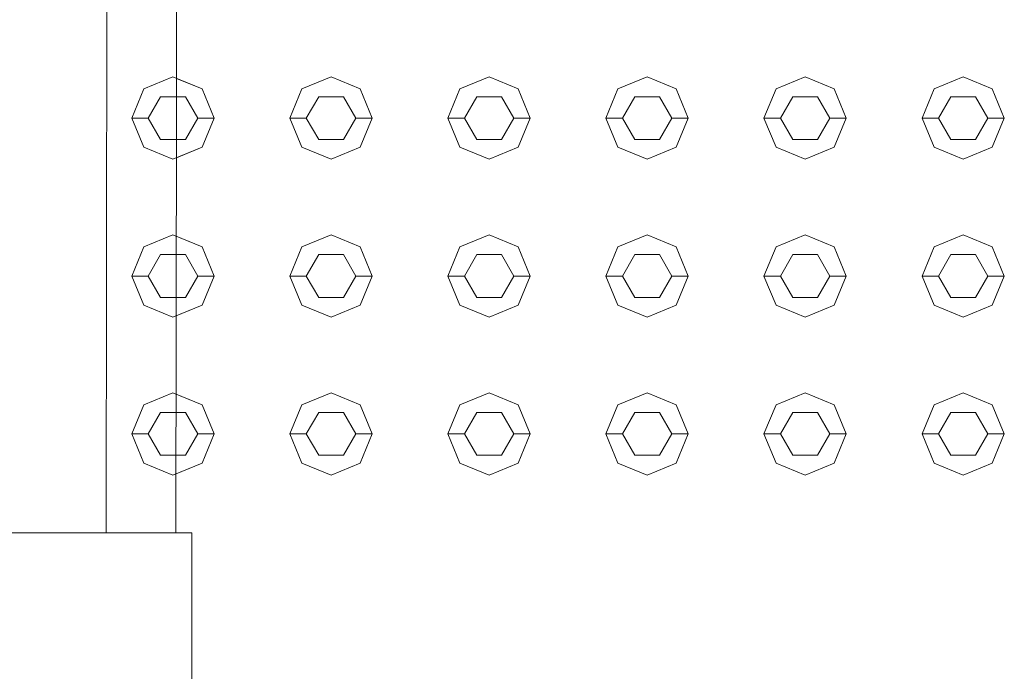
# Model space of a CAD drawing. Header units: millimetres. Extents: x 321 to 585, y -277 to 9.
# Tile 782 of 1056: x 344.305 to 344.903, y -22.097 to -21.701. Entities that reach past the tile are written whole.
import ezdxf

# ---------------------------------------------------------------- set-up
doc = ezdxf.new("R2010")
doc.units = ezdxf.units.MM
doc.header["$MEASUREMENT"] = 0
for name, color, linetype, lineweight in [('IFC-Elemento construtivo genérico-Contorno', 253, 'Continuous', 5), ('IFC-Parede-Contorno', 42, 'Continuous', 5), ('IFC-Porta-Contorno', 142, 'Continuous', 5)]:
    doc.layers.add(name, color=color, linetype=linetype, lineweight=lineweight)

msp = doc.modelspace()

# ---------------------------------------------------------------- linework, layer by layer
at = {"layer": 'IFC-Elemento construtivo genérico-Contorno', "lineweight": 5}
for p, q in [((344.38007, -21.74309), (344.39775, -21.73576)), ((344.39775, -21.73576), (344.41543, -21.74309)), ((344.3999, -21.73665), (344.41543, -21.74309)), ((344.47607, -21.74309), (344.49375, -21.73576)), ((344.47607, -21.74309), (344.49375, -21.73576)), ((344.49375, -21.73576), (344.51143, -21.74309)), ((344.49375, -21.73576), (344.51143, -21.74309)), ((344.57207, -21.74309), (344.58975, -21.73576)), ((344.57207, -21.74309), (344.58975, -21.73576)), ((344.58975, -21.73576), (344.60743, -21.74309)), ((344.58975, -21.73576), (344.60743, -21.74309)), ((344.66807, -21.74309), (344.68575, -21.73576)), ((344.66807, -21.74309), (344.68575, -21.73576)), ((344.68575, -21.73576), (344.70343, -21.74309)), ((344.68575, -21.73576), (344.70343, -21.74309)), ((344.76407, -21.74309), (344.78175, -21.73576)), ((344.76407, -21.74309), (344.78175, -21.73576)), ((344.78175, -21.73576), (344.79943, -21.74309)), ((344.78175, -21.73576), (344.79943, -21.74309)), ((344.86007, -21.74309), (344.87775, -21.73576)), ((344.86007, -21.74309), (344.87775, -21.73576)), ((344.87775, -21.73576), (344.89543, -21.74309)), ((344.87775, -21.73576), (344.89543, -21.74309)), ((344.37275, -21.76076), (344.38007, -21.74309)), ((344.41543, -21.74309), (344.42275, -21.76076)), ((344.41543, -21.74309), (344.42275, -21.76076)), ((344.46875, -21.76076), (344.47607, -21.74309)), ((344.46875, -21.76076), (344.47607, -21.74309)), ((344.51143, -21.74309), (344.51875, -21.76076)), ((344.51143, -21.74309), (344.51875, -21.76076)), ((344.56475, -21.76076), (344.57207, -21.74309)), ((344.56475, -21.76076), (344.57207, -21.74309)), ((344.60743, -21.74309), (344.61475, -21.76076)), ((344.60743, -21.74309), (344.61475, -21.76076)), ((344.66075, -21.76076), (344.66807, -21.74309)), ((344.66075, -21.76076), (344.66807, -21.74309)), ((344.70343, -21.74309), (344.71075, -21.76076)), ((344.70343, -21.74309), (344.71075, -21.76076)), ((344.75675, -21.76076), (344.76407, -21.74309)), ((344.75675, -21.76076), (344.76407, -21.74309)), ((344.79943, -21.74309), (344.80675, -21.76076)), ((344.79943, -21.74309), (344.80675, -21.76076)), ((344.85275, -21.76076), (344.86007, -21.74309)), ((344.85275, -21.76076), (344.86007, -21.74309)), ((344.89543, -21.74309), (344.90275, -21.76076)), ((344.89543, -21.74309), (344.90275, -21.76076)), ((344.38275, -21.76076), (344.39025, -21.74778)), ((344.39025, -21.74778), (344.40525, -21.74778)), ((344.39989, -21.74778), (344.40525, -21.74778)), ((344.40525, -21.74778), (344.41275, -21.76076)), ((344.40525, -21.74778), (344.41275, -21.76076)), ((344.47875, -21.76076), (344.48625, -21.74778)), ((344.47875, -21.76076), (344.48625, -21.74778)), ((344.48625, -21.74778), (344.50125, -21.74778)), ((344.48625, -21.74778), (344.50125, -21.74778)), ((344.50125, -21.74778), (344.50875, -21.76076)), ((344.50125, -21.74778), (344.50875, -21.76076)), ((344.57475, -21.76076), (344.58225, -21.74778)), ((344.57475, -21.76076), (344.58225, -21.74778)), ((344.58225, -21.74778), (344.59725, -21.74778)), ((344.58225, -21.74778), (344.59725, -21.74778)), ((344.59725, -21.74778), (344.60475, -21.76076)), ((344.59725, -21.74778), (344.60475, -21.76076)), ((344.67075, -21.76076), (344.67825, -21.74778)), ((344.67075, -21.76076), (344.67825, -21.74778)), ((344.67825, -21.74778), (344.69325, -21.74778)), ((344.67825, -21.74778), (344.69325, -21.74778)), ((344.69325, -21.74778), (344.70075, -21.76076)), ((344.69325, -21.74778), (344.70075, -21.76076)), ((344.76675, -21.76076), (344.77425, -21.74778)), ((344.76675, -21.76076), (344.77425, -21.74778)), ((344.77425, -21.74778), (344.78925, -21.74778)), ((344.77425, -21.74778), (344.78925, -21.74778)), ((344.78925, -21.74778), (344.79675, -21.76076)), ((344.78925, -21.74778), (344.79675, -21.76076)), ((344.86275, -21.76076), (344.87025, -21.74778)), ((344.86275, -21.76076), (344.87025, -21.74778)), ((344.87025, -21.74778), (344.88525, -21.74778)), ((344.87025, -21.74778), (344.88525, -21.74778)), ((344.88525, -21.74778), (344.89275, -21.76076)), ((344.88525, -21.74778), (344.89275, -21.76076)), ((344.37275, -21.76076), (344.38275, -21.76076)), ((344.37275, -21.76076), (344.38007, -21.77845)), ((344.38275, -21.76076), (344.39025, -21.77376)), ((344.40525, -21.77376), (344.41275, -21.76076)), ((344.40525, -21.77376), (344.41275, -21.76076)), ((344.41275, -21.76076), (344.42275, -21.76076)), ((344.41275, -21.76076), (344.42275, -21.76076)), ((344.41543, -21.77845), (344.42275, -21.76076)), ((344.41543, -21.77845), (344.42275, -21.76076)), ((344.46875, -21.76076), (344.47875, -21.76076)), ((344.46875, -21.76076), (344.47607, -21.77845)), ((344.46875, -21.76076), (344.47875, -21.76076)), ((344.46875, -21.76076), (344.47607, -21.77845)), ((344.47875, -21.76076), (344.48625, -21.77376)), ((344.47875, -21.76076), (344.48625, -21.77376)), ((344.50125, -21.77376), (344.50875, -21.76076)), ((344.50125, -21.77376), (344.50875, -21.76076)), ((344.50875, -21.76076), (344.51875, -21.76076)), ((344.50875, -21.76076), (344.51875, -21.76076)), ((344.51143, -21.77845), (344.51875, -21.76076)), ((344.51143, -21.77845), (344.51875, -21.76076)), ((344.56475, -21.76076), (344.57475, -21.76076)), ((344.56475, -21.76076), (344.57207, -21.77845)), ((344.56475, -21.76076), (344.57475, -21.76076)), ((344.56475, -21.76076), (344.57207, -21.77845)), ((344.57475, -21.76076), (344.58225, -21.77376)), ((344.57475, -21.76076), (344.58225, -21.77376)), ((344.59725, -21.77376), (344.60475, -21.76076)), ((344.59725, -21.77376), (344.60475, -21.76076)), ((344.60475, -21.76076), (344.61475, -21.76076)), ((344.60475, -21.76076), (344.61475, -21.76076)), ((344.60743, -21.77845), (344.61475, -21.76076)), ((344.60743, -21.77845), (344.61475, -21.76076)), ((344.66075, -21.76076), (344.67075, -21.76076)), ((344.66075, -21.76076), (344.66807, -21.77845)), ((344.66075, -21.76076), (344.67075, -21.76076)), ((344.66075, -21.76076), (344.66807, -21.77845)), ((344.67075, -21.76076), (344.67825, -21.77376)), ((344.67075, -21.76076), (344.67825, -21.77376)), ((344.69325, -21.77376), (344.70075, -21.76076)), ((344.69325, -21.77376), (344.70075, -21.76076)), ((344.70075, -21.76076), (344.71075, -21.76076)), ((344.70075, -21.76076), (344.71075, -21.76076)), ((344.70343, -21.77845), (344.71075, -21.76076)), ((344.70343, -21.77845), (344.71075, -21.76076)), ((344.75675, -21.76076), (344.76675, -21.76076)), ((344.75675, -21.76076), (344.76407, -21.77845)), ((344.75675, -21.76076), (344.76675, -21.76076)), ((344.75675, -21.76076), (344.76407, -21.77845)), ((344.76675, -21.76076), (344.77425, -21.77376)), ((344.76675, -21.76076), (344.77425, -21.77376)), ((344.78925, -21.77376), (344.79675, -21.76076)), ((344.78925, -21.77376), (344.79675, -21.76076)), ((344.79675, -21.76076), (344.80675, -21.76076)), ((344.79675, -21.76076), (344.80675, -21.76076)), ((344.79943, -21.77845), (344.80675, -21.76076)), ((344.79943, -21.77845), (344.80675, -21.76076)), ((344.85275, -21.76076), (344.86275, -21.76076)), ((344.85275, -21.76076), (344.86007, -21.77845)), ((344.85275, -21.76076), (344.86275, -21.76076)), ((344.85275, -21.76076), (344.86007, -21.77845)), ((344.86275, -21.76076), (344.87025, -21.77376)), ((344.86275, -21.76076), (344.87025, -21.77376)), ((344.88525, -21.77376), (344.89275, -21.76076)), ((344.88525, -21.77376), (344.89275, -21.76076)), ((344.89275, -21.76076), (344.90275, -21.76076)), ((344.89275, -21.76076), (344.90275, -21.76076)), ((344.89543, -21.77845), (344.90275, -21.76076)), ((344.89543, -21.77845), (344.90275, -21.76076)), ((344.39025, -21.77376), (344.40525, -21.77376)), ((344.39986, -21.77376), (344.40525, -21.77376)), ((344.48625, -21.77376), (344.50125, -21.77376)), ((344.48625, -21.77376), (344.50125, -21.77376)), ((344.58225, -21.77376), (344.59725, -21.77376)), ((344.58225, -21.77376), (344.59725, -21.77376)), ((344.67825, -21.77376), (344.69325, -21.77376)), ((344.67825, -21.77376), (344.69325, -21.77376)), ((344.77425, -21.77376), (344.78925, -21.77376)), ((344.77425, -21.77376), (344.78925, -21.77376)), ((344.87025, -21.77376), (344.88525, -21.77376)), ((344.87025, -21.77376), (344.88525, -21.77376)), ((344.38007, -21.77845), (344.39775, -21.78576)), ((344.39775, -21.78576), (344.41543, -21.77845)), ((344.39984, -21.78489), (344.41543, -21.77845)), ((344.47607, -21.77845), (344.49375, -21.78576)), ((344.47607, -21.77845), (344.49375, -21.78576)), ((344.49375, -21.78576), (344.51143, -21.77845)), ((344.49375, -21.78576), (344.51143, -21.77845)), ((344.57207, -21.77845), (344.58975, -21.78576)), ((344.57207, -21.77845), (344.58975, -21.78576)), ((344.58975, -21.78576), (344.60743, -21.77845)), ((344.58975, -21.78576), (344.60743, -21.77845)), ((344.66807, -21.77845), (344.68575, -21.78576)), ((344.66807, -21.77845), (344.68575, -21.78576)), ((344.68575, -21.78576), (344.70343, -21.77845)), ((344.68575, -21.78576), (344.70343, -21.77845)), ((344.76407, -21.77845), (344.78175, -21.78576)), ((344.76407, -21.77845), (344.78175, -21.78576)), ((344.78175, -21.78576), (344.79943, -21.77845)), ((344.78175, -21.78576), (344.79943, -21.77845)), ((344.86007, -21.77845), (344.87775, -21.78576)), ((344.86007, -21.77845), (344.87775, -21.78576)), ((344.87775, -21.78576), (344.89543, -21.77845)), ((344.87775, -21.78576), (344.89543, -21.77845)), ((344.38007, -21.83909), (344.39775, -21.83177)), ((344.39775, -21.83177), (344.41543, -21.83909)), ((344.39978, -21.83261), (344.41543, -21.83909)), ((344.47607, -21.83909), (344.49375, -21.83177)), ((344.47607, -21.83909), (344.49375, -21.83177)), ((344.49375, -21.83177), (344.51143, -21.83909)), ((344.49375, -21.83177), (344.51143, -21.83909)), ((344.57207, -21.83909), (344.58975, -21.83177)), ((344.57207, -21.83909), (344.58975, -21.83177)), ((344.58975, -21.83177), (344.60743, -21.83909)), ((344.58975, -21.83177), (344.60743, -21.83909)), ((344.66807, -21.83909), (344.68575, -21.83177)), ((344.66807, -21.83909), (344.68575, -21.83177)), ((344.68575, -21.83177), (344.70343, -21.83909)), ((344.68575, -21.83177), (344.70343, -21.83909)), ((344.76407, -21.83909), (344.78175, -21.83177)), ((344.76407, -21.83909), (344.78175, -21.83177)), ((344.78175, -21.83177), (344.79943, -21.83909)), ((344.78175, -21.83177), (344.79943, -21.83909)), ((344.86007, -21.83909), (344.87775, -21.83177)), ((344.86007, -21.83909), (344.87775, -21.83177)), ((344.87775, -21.83177), (344.89543, -21.83909)), ((344.87775, -21.83177), (344.89543, -21.83909)), ((344.37275, -21.85677), (344.38007, -21.83909)), ((344.41543, -21.83909), (344.42275, -21.85677)), ((344.41543, -21.83909), (344.42275, -21.85677)), ((344.46875, -21.85677), (344.47607, -21.83909)), ((344.46875, -21.85677), (344.47607, -21.83909)), ((344.51143, -21.83909), (344.51875, -21.85677)), ((344.51143, -21.83909), (344.51875, -21.85677)), ((344.56475, -21.85677), (344.57207, -21.83909)), ((344.56475, -21.85677), (344.57207, -21.83909)), ((344.60743, -21.83909), (344.61475, -21.85677)), ((344.60743, -21.83909), (344.61475, -21.85677)), ((344.66075, -21.85677), (344.66807, -21.83909)), ((344.66075, -21.85677), (344.66807, -21.83909)), ((344.70343, -21.83909), (344.71075, -21.85677)), ((344.70343, -21.83909), (344.71075, -21.85677)), ((344.75675, -21.85677), (344.76407, -21.83909)), ((344.75675, -21.85677), (344.76407, -21.83909)), ((344.79943, -21.83909), (344.80675, -21.85677)), ((344.79943, -21.83909), (344.80675, -21.85677)), ((344.85275, -21.85677), (344.86007, -21.83909)), ((344.85275, -21.85677), (344.86007, -21.83909)), ((344.89543, -21.83909), (344.90275, -21.85677)), ((344.89543, -21.83909), (344.90275, -21.85677)), ((344.38275, -21.85677), (344.39025, -21.84378)), ((344.39025, -21.84378), (344.40525, -21.84378)), ((344.39977, -21.84378), (344.40525, -21.84378)), ((344.40525, -21.84378), (344.41275, -21.85677)), ((344.40525, -21.84378), (344.41275, -21.85677)), ((344.47875, -21.85677), (344.48625, -21.84378)), ((344.47875, -21.85677), (344.48625, -21.84378)), ((344.48625, -21.84378), (344.50125, -21.84378)), ((344.48625, -21.84378), (344.50125, -21.84378)), ((344.50125, -21.84378), (344.50875, -21.85677)), ((344.50125, -21.84378), (344.50875, -21.85677)), ((344.57475, -21.85677), (344.58225, -21.84378)), ((344.57475, -21.85677), (344.58225, -21.84378)), ((344.58225, -21.84378), (344.59725, -21.84378)), ((344.58225, -21.84378), (344.59725, -21.84378)), ((344.59725, -21.84378), (344.60475, -21.85677)), ((344.59725, -21.84378), (344.60475, -21.85677)), ((344.67075, -21.85677), (344.67825, -21.84378)), ((344.67075, -21.85677), (344.67825, -21.84378)), ((344.67825, -21.84378), (344.69325, -21.84378)), ((344.67825, -21.84378), (344.69325, -21.84378)), ((344.69325, -21.84378), (344.70075, -21.85677)), ((344.69325, -21.84378), (344.70075, -21.85677)), ((344.76675, -21.85677), (344.77425, -21.84378)), ((344.76675, -21.85677), (344.77425, -21.84378)), ((344.77425, -21.84378), (344.78925, -21.84378)), ((344.77425, -21.84378), (344.78925, -21.84378)), ((344.78925, -21.84378), (344.79675, -21.85677)), ((344.78925, -21.84378), (344.79675, -21.85677)), ((344.86275, -21.85677), (344.87025, -21.84378)), ((344.86275, -21.85677), (344.87025, -21.84378)), ((344.87025, -21.84378), (344.88525, -21.84378)), ((344.87025, -21.84378), (344.88525, -21.84378)), ((344.88525, -21.84378), (344.89275, -21.85677)), ((344.88525, -21.84378), (344.89275, -21.85677)), ((344.37275, -21.85677), (344.38275, -21.85677)), ((344.37275, -21.85677), (344.38007, -21.87445)), ((344.38275, -21.85677), (344.39025, -21.86976)), ((344.40525, -21.86976), (344.41275, -21.85677)), ((344.40525, -21.86976), (344.41275, -21.85677)), ((344.41275, -21.85677), (344.42275, -21.85677)), ((344.41275, -21.85677), (344.42275, -21.85677)), ((344.41543, -21.87445), (344.42275, -21.85677)), ((344.41543, -21.87445), (344.42275, -21.85677)), ((344.46875, -21.85677), (344.47875, -21.85677)), ((344.46875, -21.85677), (344.47607, -21.87445)), ((344.46875, -21.85677), (344.47875, -21.85677)), ((344.46875, -21.85677), (344.47607, -21.87445)), ((344.47875, -21.85677), (344.48625, -21.86976)), ((344.47875, -21.85677), (344.48625, -21.86976)), ((344.50125, -21.86976), (344.50875, -21.85677)), ((344.50125, -21.86976), (344.50875, -21.85677)), ((344.50875, -21.85677), (344.51875, -21.85677)), ((344.50875, -21.85677), (344.51875, -21.85677)), ((344.51143, -21.87445), (344.51875, -21.85677)), ((344.51143, -21.87445), (344.51875, -21.85677)), ((344.56475, -21.85677), (344.57475, -21.85677)), ((344.56475, -21.85677), (344.57207, -21.87445)), ((344.56475, -21.85677), (344.57475, -21.85677)), ((344.56475, -21.85677), (344.57207, -21.87445)), ((344.57475, -21.85677), (344.58225, -21.86976)), ((344.57475, -21.85677), (344.58225, -21.86976)), ((344.59725, -21.86976), (344.60475, -21.85677)), ((344.59725, -21.86976), (344.60475, -21.85677)), ((344.60475, -21.85677), (344.61475, -21.85677)), ((344.60475, -21.85677), (344.61475, -21.85677)), ((344.60743, -21.87445), (344.61475, -21.85677)), ((344.60743, -21.87445), (344.61475, -21.85677)), ((344.66075, -21.85677), (344.67075, -21.85677)), ((344.66075, -21.85677), (344.66807, -21.87445)), ((344.66075, -21.85677), (344.67075, -21.85677)), ((344.66075, -21.85677), (344.66807, -21.87445)), ((344.67075, -21.85677), (344.67825, -21.86976)), ((344.67075, -21.85677), (344.67825, -21.86976)), ((344.69325, -21.86976), (344.70075, -21.85677)), ((344.69325, -21.86976), (344.70075, -21.85677)), ((344.70075, -21.85677), (344.71075, -21.85677)), ((344.70075, -21.85677), (344.71075, -21.85677)), ((344.70343, -21.87445), (344.71075, -21.85677)), ((344.70343, -21.87445), (344.71075, -21.85677)), ((344.75675, -21.85677), (344.76675, -21.85677)), ((344.75675, -21.85677), (344.76407, -21.87445)), ((344.75675, -21.85677), (344.76675, -21.85677)), ((344.75675, -21.85677), (344.76407, -21.87445)), ((344.76675, -21.85677), (344.77425, -21.86976)), ((344.76675, -21.85677), (344.77425, -21.86976)), ((344.78925, -21.86976), (344.79675, -21.85677)), ((344.78925, -21.86976), (344.79675, -21.85677)), ((344.79675, -21.85677), (344.80675, -21.85677)), ((344.79675, -21.85677), (344.80675, -21.85677)), ((344.79943, -21.87445), (344.80675, -21.85677)), ((344.79943, -21.87445), (344.80675, -21.85677)), ((344.85275, -21.85677), (344.86275, -21.85677)), ((344.85275, -21.85677), (344.86007, -21.87445)), ((344.85275, -21.85677), (344.86275, -21.85677)), ((344.85275, -21.85677), (344.86007, -21.87445)), ((344.86275, -21.85677), (344.87025, -21.86976)), ((344.86275, -21.85677), (344.87025, -21.86976)), ((344.88525, -21.86976), (344.89275, -21.85677)), ((344.88525, -21.86976), (344.89275, -21.85677)), ((344.89275, -21.85677), (344.90275, -21.85677)), ((344.89275, -21.85677), (344.90275, -21.85677)), ((344.89543, -21.87445), (344.90275, -21.85677)), ((344.89543, -21.87445), (344.90275, -21.85677)), ((344.39025, -21.86976), (344.40525, -21.86976)), ((344.39973, -21.86976), (344.40525, -21.86976)), ((344.48625, -21.86976), (344.50125, -21.86976)), ((344.48625, -21.86976), (344.50125, -21.86976)), ((344.58225, -21.86976), (344.59725, -21.86976)), ((344.58225, -21.86976), (344.59725, -21.86976)), ((344.67825, -21.86976), (344.69325, -21.86976)), ((344.67825, -21.86976), (344.69325, -21.86976)), ((344.77425, -21.86976), (344.78925, -21.86976)), ((344.77425, -21.86976), (344.78925, -21.86976)), ((344.87025, -21.86976), (344.88525, -21.86976)), ((344.87025, -21.86976), (344.88525, -21.86976)), ((344.38007, -21.87445), (344.39775, -21.88177)), ((344.39775, -21.88177), (344.41543, -21.87445)), ((344.39972, -21.88095), (344.41543, -21.87445)), ((344.47607, -21.87445), (344.49375, -21.88177)), ((344.47607, -21.87445), (344.49375, -21.88177)), ((344.49375, -21.88177), (344.51143, -21.87445)), ((344.49375, -21.88177), (344.51143, -21.87445)), ((344.57207, -21.87445), (344.58975, -21.88177)), ((344.57207, -21.87445), (344.58975, -21.88177)), ((344.58975, -21.88177), (344.60743, -21.87445)), ((344.58975, -21.88177), (344.60743, -21.87445)), ((344.66807, -21.87445), (344.68575, -21.88177)), ((344.66807, -21.87445), (344.68575, -21.88177)), ((344.68575, -21.88177), (344.70343, -21.87445)), ((344.68575, -21.88177), (344.70343, -21.87445)), ((344.76407, -21.87445), (344.78175, -21.88177)), ((344.76407, -21.87445), (344.78175, -21.88177)), ((344.78175, -21.88177), (344.79943, -21.87445)), ((344.78175, -21.88177), (344.79943, -21.87445)), ((344.86007, -21.87445), (344.87775, -21.88177)), ((344.86007, -21.87445), (344.87775, -21.88177)), ((344.87775, -21.88177), (344.89543, -21.87445)), ((344.87775, -21.88177), (344.89543, -21.87445)), ((344.38007, -21.93509), (344.39775, -21.92777)), ((344.39775, -21.92777), (344.41543, -21.93509)), ((344.39966, -21.92856), (344.41543, -21.93509)), ((344.47607, -21.93509), (344.49375, -21.92777)), ((344.47607, -21.93509), (344.49375, -21.92777)), ((344.49375, -21.92777), (344.51143, -21.93509)), ((344.49375, -21.92777), (344.51143, -21.93509)), ((344.57207, -21.93509), (344.58975, -21.92777)), ((344.57207, -21.93509), (344.58975, -21.92777)), ((344.58975, -21.92777), (344.60743, -21.93509)), ((344.58975, -21.92777), (344.60743, -21.93509)), ((344.66807, -21.93509), (344.68575, -21.92777)), ((344.66807, -21.93509), (344.68575, -21.92777)), ((344.68575, -21.92777), (344.70343, -21.93509)), ((344.68575, -21.92777), (344.70343, -21.93509)), ((344.76407, -21.93509), (344.78175, -21.92777)), ((344.76407, -21.93509), (344.78175, -21.92777)), ((344.78175, -21.92777), (344.79943, -21.93509)), ((344.78175, -21.92777), (344.79943, -21.93509)), ((344.86007, -21.93509), (344.87775, -21.92777)), ((344.86007, -21.93509), (344.87775, -21.92777)), ((344.87775, -21.92777), (344.89543, -21.93509)), ((344.87775, -21.92777), (344.89543, -21.93509)), ((344.37275, -21.95277), (344.38007, -21.93509)), ((344.41543, -21.93509), (344.42275, -21.95277)), ((344.41543, -21.93509), (344.42275, -21.95277)), ((344.46875, -21.95277), (344.47607, -21.93509)), ((344.46875, -21.95277), (344.47607, -21.93509)), ((344.51143, -21.93509), (344.51875, -21.95277)), ((344.51143, -21.93509), (344.51875, -21.95277)), ((344.56475, -21.95277), (344.57207, -21.93509)), ((344.56475, -21.95277), (344.57207, -21.93509)), ((344.60743, -21.93509), (344.61475, -21.95277)), ((344.60743, -21.93509), (344.61475, -21.95277)), ((344.66075, -21.95277), (344.66807, -21.93509)), ((344.66075, -21.95277), (344.66807, -21.93509)), ((344.70343, -21.93509), (344.71075, -21.95277)), ((344.70343, -21.93509), (344.71075, -21.95277)), ((344.75675, -21.95277), (344.76407, -21.93509)), ((344.75675, -21.95277), (344.76407, -21.93509)), ((344.79943, -21.93509), (344.80675, -21.95277)), ((344.79943, -21.93509), (344.80675, -21.95277)), ((344.85275, -21.95277), (344.86007, -21.93509)), ((344.85275, -21.95277), (344.86007, -21.93509)), ((344.89543, -21.93509), (344.90275, -21.95277)), ((344.89543, -21.93509), (344.90275, -21.95277)), ((344.38275, -21.95277), (344.39025, -21.93978)), ((344.39025, -21.93978), (344.40525, -21.93978)), ((344.39964, -21.93978), (344.40525, -21.93978)), ((344.40525, -21.93978), (344.41275, -21.95277)), ((344.40525, -21.93978), (344.41275, -21.95277)), ((344.47875, -21.95277), (344.48625, -21.93978)), ((344.47875, -21.95277), (344.48625, -21.93978)), ((344.48625, -21.93978), (344.50125, -21.93978)), ((344.48625, -21.93978), (344.50125, -21.93978)), ((344.50125, -21.93978), (344.50875, -21.95277)), ((344.50125, -21.93978), (344.50875, -21.95277)), ((344.57475, -21.95277), (344.58225, -21.93978)), ((344.57475, -21.95277), (344.58225, -21.93978)), ((344.58225, -21.93978), (344.59725, -21.93978)), ((344.58225, -21.93978), (344.59725, -21.93978)), ((344.59725, -21.93978), (344.60475, -21.95277)), ((344.59725, -21.93978), (344.60475, -21.95277)), ((344.67075, -21.95277), (344.67825, -21.93978)), ((344.67075, -21.95277), (344.67825, -21.93978)), ((344.67825, -21.93978), (344.69325, -21.93978)), ((344.67825, -21.93978), (344.69325, -21.93978)), ((344.69325, -21.93978), (344.70075, -21.95277)), ((344.69325, -21.93978), (344.70075, -21.95277)), ((344.76675, -21.95277), (344.77425, -21.93978)), ((344.76675, -21.95277), (344.77425, -21.93978)), ((344.77425, -21.93978), (344.78925, -21.93978)), ((344.77425, -21.93978), (344.78925, -21.93978)), ((344.78925, -21.93978), (344.79675, -21.95277)), ((344.78925, -21.93978), (344.79675, -21.95277)), ((344.86275, -21.95277), (344.87025, -21.93978)), ((344.86275, -21.95277), (344.87025, -21.93978)), ((344.87025, -21.93978), (344.88525, -21.93978)), ((344.87025, -21.93978), (344.88525, -21.93978)), ((344.88525, -21.93978), (344.89275, -21.95277)), ((344.88525, -21.93978), (344.89275, -21.95277)), ((344.37275, -21.95277), (344.38275, -21.95277)), ((344.37275, -21.95277), (344.38007, -21.97044)), ((344.38275, -21.95277), (344.39025, -21.96575)), ((344.40525, -21.96575), (344.41275, -21.95277)), ((344.40525, -21.96575), (344.41275, -21.95277)), ((344.41275, -21.95277), (344.42275, -21.95277)), ((344.41275, -21.95277), (344.42275, -21.95277)), ((344.41543, -21.97044), (344.42275, -21.95277)), ((344.41543, -21.97044), (344.42275, -21.95277)), ((344.46875, -21.95277), (344.47875, -21.95277)), ((344.46875, -21.95277), (344.47607, -21.97044)), ((344.46875, -21.95277), (344.47875, -21.95277)), ((344.46875, -21.95277), (344.47607, -21.97044)), ((344.47875, -21.95277), (344.48625, -21.96575)), ((344.47875, -21.95277), (344.48625, -21.96575)), ((344.50125, -21.96575), (344.50875, -21.95277)), ((344.50125, -21.96575), (344.50875, -21.95277)), ((344.50875, -21.95277), (344.51875, -21.95277)), ((344.50875, -21.95277), (344.51875, -21.95277)), ((344.51143, -21.97044), (344.51875, -21.95277)), ((344.51143, -21.97044), (344.51875, -21.95277)), ((344.56475, -21.95277), (344.57475, -21.95277)), ((344.56475, -21.95277), (344.57207, -21.97044)), ((344.56475, -21.95277), (344.57475, -21.95277)), ((344.56475, -21.95277), (344.57207, -21.97044)), ((344.57475, -21.95277), (344.58225, -21.96575)), ((344.57475, -21.95277), (344.58225, -21.96575)), ((344.59725, -21.96575), (344.60475, -21.95277)), ((344.59725, -21.96575), (344.60475, -21.95277)), ((344.60475, -21.95277), (344.61475, -21.95277)), ((344.60475, -21.95277), (344.61475, -21.95277)), ((344.60743, -21.97044), (344.61475, -21.95277)), ((344.60743, -21.97044), (344.61475, -21.95277)), ((344.66075, -21.95277), (344.67075, -21.95277)), ((344.66075, -21.95277), (344.66807, -21.97044)), ((344.66075, -21.95277), (344.67075, -21.95277)), ((344.66075, -21.95277), (344.66807, -21.97044)), ((344.67075, -21.95277), (344.67825, -21.96575)), ((344.67075, -21.95277), (344.67825, -21.96575)), ((344.69325, -21.96575), (344.70075, -21.95277)), ((344.69325, -21.96575), (344.70075, -21.95277)), ((344.70075, -21.95277), (344.71075, -21.95277)), ((344.70075, -21.95277), (344.71075, -21.95277)), ((344.70343, -21.97044), (344.71075, -21.95277)), ((344.70343, -21.97044), (344.71075, -21.95277)), ((344.75675, -21.95277), (344.76675, -21.95277)), ((344.75675, -21.95277), (344.76407, -21.97044)), ((344.75675, -21.95277), (344.76675, -21.95277)), ((344.75675, -21.95277), (344.76407, -21.97044)), ((344.76675, -21.95277), (344.77425, -21.96575)), ((344.76675, -21.95277), (344.77425, -21.96575)), ((344.78925, -21.96575), (344.79675, -21.95277)), ((344.78925, -21.96575), (344.79675, -21.95277)), ((344.79675, -21.95277), (344.80675, -21.95277)), ((344.79675, -21.95277), (344.80675, -21.95277)), ((344.79943, -21.97044), (344.80675, -21.95277)), ((344.79943, -21.97044), (344.80675, -21.95277)), ((344.85275, -21.95277), (344.86275, -21.95277)), ((344.85275, -21.95277), (344.86007, -21.97044)), ((344.85275, -21.95277), (344.86275, -21.95277)), ((344.85275, -21.95277), (344.86007, -21.97044)), ((344.86275, -21.95277), (344.87025, -21.96575)), ((344.86275, -21.95277), (344.87025, -21.96575)), ((344.88525, -21.96575), (344.89275, -21.95277)), ((344.88525, -21.96575), (344.89275, -21.95277)), ((344.89275, -21.95277), (344.90275, -21.95277)), ((344.89275, -21.95277), (344.90275, -21.95277)), ((344.89543, -21.97044), (344.90275, -21.95277)), ((344.89543, -21.97044), (344.90275, -21.95277)), ((344.39025, -21.96575), (344.40525, -21.96575)), ((344.39961, -21.96575), (344.40525, -21.96575)), ((344.48625, -21.96575), (344.50125, -21.96575)), ((344.48625, -21.96575), (344.50125, -21.96575)), ((344.58225, -21.96575), (344.59725, -21.96575)), ((344.58225, -21.96575), (344.59725, -21.96575)), ((344.67825, -21.96575), (344.69325, -21.96575)), ((344.67825, -21.96575), (344.69325, -21.96575)), ((344.77425, -21.96575), (344.78925, -21.96575)), ((344.77425, -21.96575), (344.78925, -21.96575)), ((344.87025, -21.96575), (344.88525, -21.96575)), ((344.87025, -21.96575), (344.88525, -21.96575)), ((344.38007, -21.97044), (344.39775, -21.97777)), ((344.39775, -21.97777), (344.41543, -21.97044)), ((344.3996, -21.977), (344.41543, -21.97044)), ((344.47607, -21.97044), (344.49375, -21.97777)), ((344.47607, -21.97044), (344.49375, -21.97777)), ((344.49375, -21.97777), (344.51143, -21.97044)), ((344.49375, -21.97777), (344.51143, -21.97044)), ((344.57207, -21.97044), (344.58975, -21.97777)), ((344.57207, -21.97044), (344.58975, -21.97777)), ((344.58975, -21.97777), (344.60743, -21.97044)), ((344.58975, -21.97777), (344.60743, -21.97044)), ((344.66807, -21.97044), (344.68575, -21.97777)), ((344.66807, -21.97044), (344.68575, -21.97777)), ((344.68575, -21.97777), (344.70343, -21.97044)), ((344.68575, -21.97777), (344.70343, -21.97044)), ((344.76407, -21.97044), (344.78175, -21.97777)), ((344.76407, -21.97044), (344.78175, -21.97777)), ((344.78175, -21.97777), (344.79943, -21.97044)), ((344.78175, -21.97777), (344.79943, -21.97044)), ((344.86007, -21.97044), (344.87775, -21.97777)), ((344.86007, -21.97044), (344.87775, -21.97777)), ((344.87775, -21.97777), (344.89543, -21.97044)), ((344.87775, -21.97777), (344.89543, -21.97044))]:
    msp.add_line(p, q, dxfattribs=at)
at = {"layer": 'IFC-Parede-Contorno', "color": 7, "lineweight": 5}
for p in [(344.04022, -22.01277), (344.40913, -23.52543)]:
    msp.add_line(p, (344.40913, -22.01277), dxfattribs=at)
at = {"layer": 'IFC-Porta-Contorno', "color": 7, "lineweight": 5}
for p, q in [((344.39988, -21.75579), (344.40119, -20.73388)), ((344.35723, -22.01282), (344.35854, -20.9909)), ((344.39955, -22.01288), (344.39988, -21.75579)), ((344.35723, -22.01282), (344.36574, -22.01283)), ((344.36574, -22.01283), (344.39955, -22.01288))]:
    msp.add_line(p, q, dxfattribs=at)

doc.saveas('drawing.dxf')
